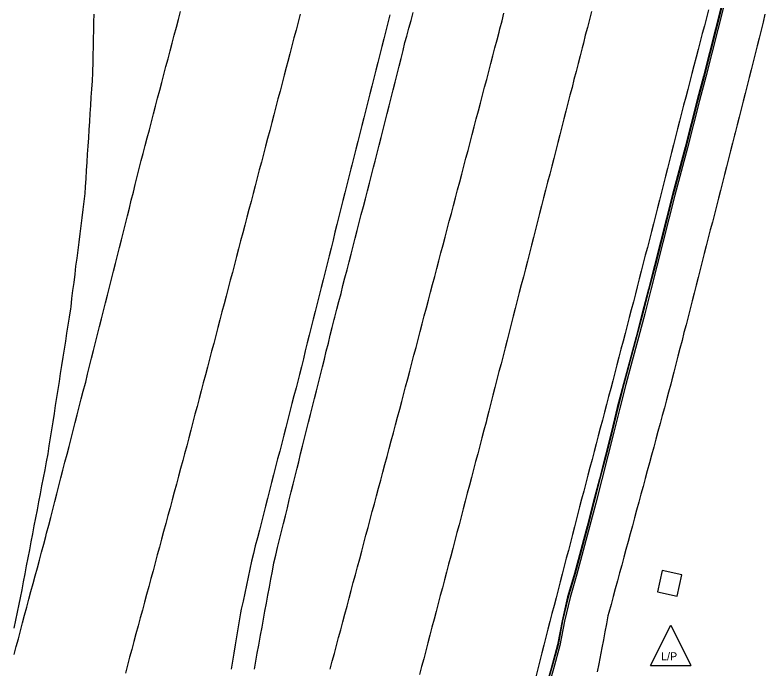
# Model space of a CAD drawing. Extents: x 1901471 to 1963503, y 756461 to 799997.
# Drawn here: x 1929750.9 to 1929842.9, y 773307.4 to 773387.6 of the extents above; entities that cross this region are included whole.
import ezdxf

# ---------------------------------------------------------------- set-up
doc = ezdxf.new("R2010")
doc.units = 0
for name, color, linetype in [('RD_EX_Conc', 7, 'Continuous'), ('RD_EX_Misc', 7, 'Continuous'), ('RD_EX_Road', 7, 'Continuous'), ('RD_EX_UT', 7, 'Continuous')]:
    doc.layers.add(name, color=color, linetype=linetype)

# ---------------------------------------------------------------- blocks, each defined once
blk = doc.blocks.new('LP')
at = {"layer": 'RD_EX_UT'}
for p, q in [((-5, -3.72), (0, 6.28)), ((0, 6.28), (5, -3.72)), ((-5, -3.72), (5, -3.72))]:
    blk.add_line(p, q, dxfattribs=at)
blk.add_text('L/P', height=2, dxfattribs=at).set_placement((-2.4, -2.44))

msp = doc.modelspace()

# ---------------------------------------------------------------- linework, layer by layer
at = {"layer": 'RD_EX_Conc'}
for points in [[(1929837.56, 773388.79), (1929836.81, 773385.88), (1929836.08, 773382.97), (1929835.34, 773380.08), (1929834.58, 773377.18), (1929833.84, 773374.27), (1929833.1, 773371.37), (1929832.33, 773368.47), (1929831.55, 773365.57), (1929830.81, 773362.66), (1929830.07, 773359.76), (1929829.33, 773356.85), (1929828.59, 773353.94), (1929827.84, 773351.03), (1929827.08, 773348.13), (1929826.3, 773345.23), (1929825.53, 773342.33), (1929824.78, 773339.43), (1929824.07, 773336.51), (1929823.34, 773333.6), (1929822.58, 773330.7), (1929821.83, 773327.8), (1929821.07, 773324.9), (1929820.3, 773322), (1929819.53, 773319.1), (1929818.69, 773316.22), (1929818, 773313.3), (1929817.43, 773310.35), (1929816.65, 773307.45), (1929815.84, 773304.57)], [(1929837.63, 773388.77), (1929836.89, 773385.86), (1929836.16, 773382.95), (1929835.42, 773380.06), (1929834.66, 773377.16), (1929833.92, 773374.25), (1929833.17, 773371.35), (1929832.4, 773368.45), (1929831.63, 773365.55), (1929830.89, 773362.64), (1929830.15, 773359.74), (1929829.41, 773356.83), (1929828.67, 773353.92), (1929827.91, 773351.01), (1929827.15, 773348.11), (1929826.37, 773345.21), (1929825.6, 773342.31), (1929824.86, 773339.41), (1929824.15, 773336.49), (1929823.42, 773333.58), (1929822.66, 773330.68), (1929821.9, 773327.78), (1929821.15, 773324.88), (1929820.38, 773321.98), (1929819.61, 773319.08), (1929818.77, 773316.2), (1929818.07, 773313.28), (1929817.51, 773310.33), (1929816.72, 773307.43), (1929815.91, 773304.55)], [(1929837.86, 773388.71), (1929837.11, 773385.8), (1929836.38, 773382.9), (1929835.64, 773380.01), (1929834.88, 773377.1), (1929834.14, 773374.2), (1929833.4, 773371.29), (1929832.63, 773368.39), (1929831.85, 773365.49), (1929831.11, 773362.59), (1929830.37, 773359.68), (1929829.63, 773356.77), (1929828.9, 773353.87), (1929828.14, 773350.95), (1929827.38, 773348.05), (1929826.6, 773345.15), (1929825.83, 773342.25), (1929825.08, 773339.35), (1929824.37, 773336.43), (1929823.64, 773333.52), (1929822.88, 773330.62), (1929822.13, 773327.72), (1929821.37, 773324.82), (1929820.6, 773321.92), (1929819.83, 773319.02), (1929818.99, 773316.14), (1929818.3, 773313.22), (1929817.73, 773310.27), (1929816.95, 773307.38), (1929816.14, 773304.49)], [(1929842.9, 773387.67), (1929842.66, 773386.7), (1929842.41, 773385.73), (1929842.17, 773384.76), (1929841.92, 773383.79), (1929841.68, 773382.82), (1929841.44, 773381.85), (1929841.19, 773380.88), (1929840.95, 773379.91), (1929840.71, 773378.94), (1929840.46, 773377.97), (1929840.22, 773377.01), (1929839.97, 773376.04), (1929839.73, 773375.07), (1929839.49, 773374.1), (1929839.24, 773373.13), (1929839.17, 773372.85), (1929838.92, 773371.88), (1929838.67, 773370.91), (1929838.43, 773369.94), (1929838.18, 773368.97), (1929837.93, 773368.01), (1929837.68, 773367.04), (1929837.43, 773366.07), (1929837.18, 773365.1), (1929836.94, 773364.13), (1929836.69, 773363.16), (1929836.44, 773362.19), (1929836.19, 773361.23), (1929835.94, 773360.26), (1929835.7, 773359.29), (1929835.45, 773358.32), (1929835.2, 773357.35), (1929834.95, 773356.38), (1929834.7, 773355.41), (1929834.45, 773354.45), (1929834.21, 773353.48), (1929833.96, 773352.51), (1929833.71, 773351.54), (1929833.46, 773350.57), (1929833.21, 773349.6), (1929832.96, 773348.63), (1929832.72, 773347.67), (1929832.47, 773346.7), (1929832.22, 773345.73), (1929831.97, 773344.76), (1929831.72, 773343.79), (1929831.47, 773342.82), (1929831.34, 773342.31), (1929831.08, 773341.34), (1929830.82, 773340.38), (1929830.56, 773339.41), (1929830.56, 773339.41), (1929830.29, 773338.45), (1929830.03, 773337.48), (1929829.77, 773336.52), (1929829.51, 773335.55), (1929829.25, 773334.59), (1929828.99, 773333.62), (1929828.72, 773332.66), (1929828.46, 773331.69), (1929828.2, 773330.73), (1929827.94, 773329.76), (1929827.68, 773328.8), (1929827.41, 773327.83), (1929827.15, 773326.87), (1929826.89, 773325.9), (1929826.63, 773324.94), (1929826.37, 773323.97), (1929826.11, 773323.01), (1929825.84, 773322.04), (1929825.58, 773321.08), (1929825.32, 773320.11), (1929825.06, 773319.15), (1929824.8, 773318.18), (1929824.54, 773317.21), (1929824.27, 773316.25), (1929824.01, 773315.28), (1929823.75, 773314.32), (1929823.63, 773313.88), (1929823.44, 773312.9), (1929823.25, 773311.92), (1929823.07, 773310.94), (1929822.88, 773309.96), (1929822.5, 773308), (1929822.32, 773307.02)]]:
    msp.add_lwpolyline(points, dxfattribs=at)
at = {"layer": 'RD_EX_Misc'}
msp.add_lwpolyline([(1929829.73, 773316.84), (1929832.11, 773316.32), (1929832.68, 773318.94), (1929830.3, 773319.46)], close=True, dxfattribs=at)
at = {"layer": 'RD_EX_Road'}
for points in [[(1929750.79, 773309.15), (1929751.05, 773310.12), (1929751.31, 773311.09), (1929751.57, 773312.05), (1929751.83, 773313.02), (1929752.08, 773313.98), (1929752.34, 773314.95), (1929752.6, 773315.92), (1929752.86, 773316.88), (1929753.12, 773317.85), (1929753.38, 773318.81), (1929753.64, 773319.78), (1929753.9, 773320.74), (1929754.16, 773321.71), (1929754.42, 773322.68), (1929754.68, 773323.64), (1929754.78, 773324.03), (1929755.03, 773325), (1929755.28, 773325.97), (1929755.53, 773326.94), (1929755.78, 773327.9), (1929756.03, 773328.87), (1929756.28, 773329.84), (1929756.53, 773330.81), (1929756.78, 773331.78), (1929757.03, 773332.75), (1929757.28, 773333.71), (1929757.53, 773334.68), (1929757.78, 773335.65), (1929758.03, 773336.62), (1929758.28, 773337.59), (1929758.53, 773338.55), (1929758.78, 773339.52), (1929759.03, 773340.49), (1929759.28, 773341.46), (1929759.53, 773342.43), (1929759.57, 773342.57), (1929759.81, 773343.54), (1929760.05, 773344.51), (1929760.3, 773345.48), (1929760.54, 773346.45), (1929760.79, 773347.42), (1929761.03, 773348.39), (1929761.27, 773349.36), (1929761.52, 773350.33), (1929761.76, 773351.3), (1929762, 773352.27), (1929762.25, 773353.24), (1929762.49, 773354.21), (1929762.73, 773355.18), (1929762.98, 773356.15), (1929763.22, 773357.12), (1929763.47, 773358.09), (1929763.71, 773359.06), (1929763.95, 773360.03), (1929764.2, 773361), (1929764.44, 773361.97), (1929764.68, 773362.94), (1929764.93, 773363.91), (1929765.17, 773364.88), (1929765.42, 773365.84), (1929765.66, 773366.81), (1929765.9, 773367.78), (1929766.15, 773368.75), (1929766.39, 773369.72), (1929766.61, 773370.61), (1929766.87, 773371.58), (1929767.12, 773372.54), (1929767.38, 773373.51), (1929767.63, 773374.48), (1929767.89, 773375.45), (1929768.15, 773376.41), (1929768.4, 773377.38), (1929768.66, 773378.35), (1929768.91, 773379.31), (1929769.17, 773380.28), (1929769.42, 773381.25), (1929769.68, 773382.21), (1929769.93, 773383.18), (1929770.19, 773384.15), (1929770.44, 773385.11), (1929770.7, 773386.08), (1929770.96, 773387.05), (1929771.21, 773388.01)], [(1929780.29, 773307.35), (1929780.46, 773308.33), (1929780.62, 773309.32), (1929780.79, 773310.3), (1929780.84, 773310.54), (1929781.02, 773311.53), (1929781.2, 773312.51), (1929781.38, 773313.49), (1929781.56, 773314.48), (1929781.75, 773315.46), (1929781.93, 773316.44), (1929782.11, 773317.43), (1929782.29, 773318.41), (1929782.47, 773319.39), (1929782.65, 773320.38), (1929782.88, 773321.32), (1929783.12, 773322.29), (1929783.36, 773323.26), (1929783.6, 773324.23), (1929783.84, 773325.2), (1929784.07, 773326.17), (1929784.31, 773327.14), (1929784.55, 773328.12), (1929784.79, 773329.09), (1929785.03, 773330.06), (1929785.26, 773331.03), (1929785.5, 773332), (1929785.7, 773332.78), (1929785.94, 773333.75), (1929786.18, 773334.72), (1929786.42, 773335.69), (1929786.67, 773336.66), (1929786.91, 773337.63), (1929787.15, 773338.6), (1929787.39, 773339.57), (1929787.64, 773340.54), (1929787.88, 773341.51), (1929788.12, 773342.48), (1929788.36, 773343.45), (1929788.61, 773344.42), (1929788.85, 773345.39), (1929789.09, 773346.36), (1929789.34, 773347.33), (1929789.58, 773348.3), (1929789.82, 773349.27), (1929790.06, 773350.24), (1929790.14, 773350.52), (1929790.39, 773351.49), (1929790.64, 773352.46), (1929790.89, 773353.43), (1929791.13, 773354.39), (1929791.38, 773355.36), (1929791.63, 773356.33), (1929791.88, 773357.3), (1929792.13, 773358.27), (1929792.38, 773359.24), (1929792.63, 773360.2), (1929792.88, 773361.17), (1929793.13, 773362.14), (1929793.38, 773363.11), (1929793.63, 773364.08), (1929793.88, 773365.05), (1929794.13, 773366.01), (1929794.38, 773366.98), (1929794.63, 773367.95), (1929794.88, 773368.92), (1929795.07, 773369.67), (1929795.31, 773370.64), (1929795.56, 773371.61), (1929795.8, 773372.58), (1929796.05, 773373.55), (1929796.29, 773374.52), (1929796.54, 773375.49), (1929796.78, 773376.46), (1929797.03, 773377.43), (1929797.27, 773378.39), (1929797.52, 773379.36), (1929797.76, 773380.33), (1929798.01, 773381.3), (1929798.25, 773382.27), (1929798.5, 773383.24), (1929798.74, 773384.21), (1929798.96, 773384.99), (1929799.22, 773385.96), (1929799.49, 773386.92), (1929799.75, 773387.88)], [(1929821.61, 773388.01), (1929821.36, 773387.04), (1929821.11, 773386.07), (1929820.86, 773385.1), (1929820.62, 773384.14), (1929820.47, 773383.56), (1929820.22, 773382.59), (1929819.97, 773381.62), (1929819.72, 773380.65), (1929819.47, 773379.68), (1929819.23, 773378.71), (1929818.98, 773377.75), (1929818.73, 773376.78), (1929818.48, 773375.81), (1929818.23, 773374.84), (1929817.98, 773373.87), (1929817.73, 773372.9), (1929817.48, 773371.93), (1929817.24, 773370.97), (1929816.99, 773370), (1929816.74, 773369.03), (1929816.49, 773368.06), (1929816.24, 773367.09), (1929815.99, 773366.12), (1929815.74, 773365.16), (1929815.49, 773364.19), (1929815.25, 773363.22), (1929815, 773362.25), (1929814.75, 773361.28), (1929814.5, 773360.31), (1929814.25, 773359.34), (1929814, 773358.38), (1929813.75, 773357.41), (1929813.51, 773356.44), (1929813.26, 773355.47), (1929813.01, 773354.5), (1929812.76, 773353.53), (1929812.51, 773352.57), (1929812.26, 773351.6), (1929812.01, 773350.63), (1929811.76, 773349.66), (1929811.52, 773348.69), (1929811.27, 773347.72), (1929811.02, 773346.76), (1929810.77, 773345.79), (1929810.52, 773344.82), (1929810.27, 773343.85), (1929810.02, 773342.88), (1929809.78, 773341.91), (1929809.53, 773340.94), (1929809.28, 773339.98), (1929809.03, 773339.01), (1929808.78, 773338.04), (1929808.68, 773337.64), (1929808.42, 773336.67), (1929808.17, 773335.71), (1929807.91, 773334.74), (1929807.66, 773333.77), (1929807.4, 773332.81), (1929807.15, 773331.84), (1929806.89, 773330.87), (1929806.64, 773329.9), (1929806.38, 773328.94), (1929806.13, 773327.97), (1929805.88, 773327), (1929805.62, 773326.04), (1929805.37, 773325.07), (1929805.11, 773324.1), (1929804.86, 773323.14), (1929804.6, 773322.17), (1929804.35, 773321.2), (1929804.09, 773320.24), (1929803.84, 773319.27), (1929803.58, 773318.3), (1929803.33, 773317.33), (1929803.07, 773316.37), (1929802.82, 773315.4), (1929802.56, 773314.43), (1929802.31, 773313.47), (1929802.05, 773312.5), (1929801.8, 773311.53), (1929801.54, 773310.57), (1929801.29, 773309.6), (1929801.03, 773308.63), (1929800.78, 773307.67), (1929800.52, 773306.7)], [(1929835.98, 773388.2), (1929835.72, 773387.23), (1929835.46, 773386.27), (1929835.21, 773385.3), (1929834.95, 773384.33), (1929834.69, 773383.37), (1929834.44, 773382.4), (1929834.16, 773381.36), (1929833.91, 773380.4), (1929833.66, 773379.43), (1929833.42, 773378.46), (1929833.17, 773377.49), (1929832.92, 773376.52), (1929832.67, 773375.55), (1929832.43, 773374.58), (1929832.18, 773373.61), (1929831.93, 773372.64), (1929831.68, 773371.68), (1929831.44, 773370.71), (1929831.19, 773369.74), (1929830.94, 773368.77), (1929830.69, 773367.8), (1929830.45, 773366.83), (1929830.2, 773365.86), (1929829.95, 773364.89), (1929829.71, 773363.93), (1929829.46, 773362.96), (1929829.21, 773361.99), (1929828.96, 773361.02), (1929828.72, 773360.05), (1929828.47, 773359.08), (1929828.22, 773358.11), (1929827.97, 773357.14), (1929827.73, 773356.17), (1929827.48, 773355.21), (1929827.23, 773354.24), (1929827.01, 773353.37), (1929826.76, 773352.4), (1929826.5, 773351.44), (1929826.25, 773350.47), (1929825.99, 773349.5), (1929825.74, 773348.54), (1929825.49, 773347.57), (1929825.23, 773346.6), (1929824.98, 773345.63), (1929824.73, 773344.67), (1929824.47, 773343.7), (1929824.22, 773342.73), (1929823.97, 773341.76), (1929823.71, 773340.8), (1929823.46, 773339.83), (1929823.2, 773338.86), (1929822.95, 773337.9), (1929822.7, 773336.93), (1929822.44, 773335.96), (1929822.19, 773334.99), (1929821.94, 773334.03), (1929821.68, 773333.06), (1929821.43, 773332.09), (1929821.17, 773331.13), (1929820.92, 773330.16), (1929820.67, 773329.19), (1929820.41, 773328.22), (1929820.16, 773327.26), (1929820.03, 773326.76), (1929819.78, 773325.79), (1929819.53, 773324.83), (1929819.28, 773323.86), (1929819.03, 773322.89), (1929818.78, 773321.92), (1929818.53, 773320.95), (1929818.28, 773319.99), (1929818.03, 773319.02), (1929817.77, 773318.05), (1929817.52, 773317.08), (1929817.27, 773316.11), (1929817.02, 773315.15), (1929816.77, 773314.18), (1929816.52, 773313.21), (1929816.27, 773312.24), (1929816.02, 773311.27), (1929815.77, 773310.31), (1929815.52, 773309.34), (1929815.27, 773308.37), (1929815.02, 773307.4), (1929814.77, 773306.43)], [(1929760.56, 773387.7), (1929760.54, 773386.7), (1929760.52, 773385.7), (1929760.5, 773384.7), (1929760.48, 773383.7), (1929760.46, 773382.7), (1929760.44, 773381.7), (1929760.42, 773380.7), (1929760.41, 773380.49), (1929760.35, 773379.5), (1929760.28, 773378.5), (1929760.22, 773377.5), (1929760.15, 773376.5), (1929760.09, 773375.51), (1929760.03, 773374.51), (1929759.96, 773373.51), (1929759.9, 773372.51), (1929759.83, 773371.51), (1929759.77, 773370.52), (1929759.7, 773369.52), (1929759.64, 773368.52), (1929759.57, 773367.52), (1929759.51, 773366.53), (1929759.46, 773365.69), (1929759.33, 773364.7), (1929759.21, 773363.71), (1929759.09, 773362.72), (1929758.96, 773361.73), (1929758.84, 773360.74), (1929758.71, 773359.74), (1929758.59, 773358.75), (1929758.47, 773357.76), (1929758.34, 773356.77), (1929758.22, 773355.78), (1929758.1, 773354.78), (1929757.97, 773353.79), (1929757.85, 773352.8), (1929757.73, 773351.81), (1929757.69, 773351.53), (1929757.54, 773350.54), (1929757.38, 773349.55), (1929757.23, 773348.56), (1929757.08, 773347.58), (1929756.92, 773346.59), (1929756.77, 773345.6), (1929756.61, 773344.61), (1929756.46, 773343.63), (1929756.31, 773342.64), (1929756.15, 773341.65), (1929756, 773340.66), (1929755.84, 773339.68), (1929755.69, 773338.69), (1929755.53, 773337.7), (1929755.38, 773336.71), (1929755.23, 773335.73), (1929755.07, 773334.74), (1929754.92, 773333.78), (1929754.73, 773332.79), (1929754.55, 773331.81), (1929754.36, 773330.83), (1929754.17, 773329.85), (1929753.98, 773328.87), (1929753.79, 773327.88), (1929753.6, 773326.9), (1929753.42, 773325.92), (1929753.23, 773324.94), (1929753.04, 773323.95), (1929752.85, 773322.97), (1929752.66, 773321.99), (1929752.47, 773321.01), (1929752.29, 773320.03), (1929752.1, 773319.04), (1929751.91, 773318.06), (1929751.72, 773317.08), (1929751.53, 773316.1), (1929751.39, 773315.34), (1929751.18, 773314.36), (1929750.98, 773313.38), (1929750.77, 773312.4)], [(1929785.88, 773387.67), (1929785.63, 773386.7), (1929785.38, 773385.74), (1929785.12, 773384.77), (1929784.87, 773383.8), (1929784.62, 773382.83), (1929784.37, 773381.87), (1929784.18, 773381.15), (1929783.93, 773380.19), (1929783.67, 773379.22), (1929783.42, 773378.25), (1929783.16, 773377.29), (1929782.91, 773376.32), (1929782.65, 773375.35), (1929782.4, 773374.39), (1929782.14, 773373.42), (1929781.89, 773372.45), (1929781.63, 773371.48), (1929781.38, 773370.52), (1929781.12, 773369.55), (1929780.87, 773368.58), (1929780.62, 773367.62), (1929780.36, 773366.65), (1929780.11, 773365.68), (1929779.85, 773364.72), (1929779.6, 773363.75), (1929779.34, 773362.78), (1929779.09, 773361.82), (1929778.83, 773360.85), (1929778.58, 773359.88), (1929778.32, 773358.92), (1929778.07, 773357.95), (1929777.81, 773356.98), (1929777.56, 773356.01), (1929777.3, 773355.05), (1929777.05, 773354.08), (1929776.79, 773353.11), (1929776.54, 773352.15), (1929776.29, 773351.18), (1929776.03, 773350.21), (1929775.78, 773349.25), (1929775.52, 773348.28), (1929775.27, 773347.31), (1929775.01, 773346.35), (1929774.76, 773345.38), (1929774.5, 773344.41), (1929774.25, 773343.45), (1929773.99, 773342.48), (1929773.74, 773341.51), (1929773.48, 773340.54), (1929773.23, 773339.58), (1929772.97, 773338.61), (1929772.72, 773337.64), (1929772.47, 773336.68), (1929772.21, 773335.71), (1929771.96, 773334.74), (1929771.7, 773333.78), (1929771.48, 773332.94), (1929771.22, 773331.98), (1929770.96, 773331.01), (1929770.7, 773330.05), (1929770.44, 773329.08), (1929770.18, 773328.12), (1929769.92, 773327.15), (1929769.66, 773326.19), (1929769.4, 773325.22), (1929769.13, 773324.25), (1929768.87, 773323.29), (1929768.61, 773322.32), (1929768.35, 773321.36), (1929768.09, 773320.39), (1929767.83, 773319.43), (1929767.57, 773318.46), (1929767.31, 773317.5), (1929767.05, 773316.53), (1929766.79, 773315.57), (1929766.53, 773314.6), (1929766.27, 773313.64), (1929766.01, 773312.67), (1929765.74, 773311.7), (1929765.48, 773310.74), (1929765.22, 773309.77), (1929764.96, 773308.81), (1929764.7, 773307.84), (1929764.44, 773306.88)], [(1929796.9, 773387.59), (1929796.65, 773386.62), (1929796.4, 773385.65), (1929796.16, 773384.68), (1929795.91, 773383.71), (1929795.67, 773382.74), (1929795.42, 773381.77), (1929795.17, 773380.8), (1929794.93, 773379.83), (1929794.68, 773378.86), (1929794.43, 773377.9), (1929794.19, 773376.93), (1929793.94, 773375.96), (1929793.69, 773374.99), (1929793.45, 773374.02), (1929793.2, 773373.05), (1929792.95, 773372.08), (1929792.71, 773371.11), (1929792.46, 773370.14), (1929792.21, 773369.18), (1929792.09, 773368.7), (1929791.85, 773367.73), (1929791.61, 773366.76), (1929791.36, 773365.79), (1929791.12, 773364.82), (1929790.88, 773363.85), (1929790.64, 773362.88), (1929790.39, 773361.91), (1929790.15, 773360.94), (1929789.91, 773359.97), (1929789.67, 773359), (1929789.42, 773358.03), (1929789.18, 773357.06), (1929788.94, 773356.09), (1929788.7, 773355.12), (1929788.45, 773354.15), (1929788.21, 773353.18), (1929787.97, 773352.21), (1929787.73, 773351.24), (1929787.48, 773350.27), (1929787.24, 773349.3), (1929787, 773348.33), (1929786.75, 773347.36), (1929786.51, 773346.39), (1929786.27, 773345.42), (1929786.03, 773344.45), (1929785.78, 773343.48), (1929785.62, 773342.82), (1929785.37, 773341.85), (1929785.12, 773340.88), (1929784.87, 773339.92), (1929784.62, 773338.95), (1929784.37, 773337.98), (1929784.12, 773337.01), (1929783.87, 773336.04), (1929783.62, 773335.07), (1929783.37, 773334.11), (1929783.12, 773333.14), (1929782.87, 773332.17), (1929782.62, 773331.2), (1929782.38, 773330.23), (1929782.13, 773329.26), (1929781.88, 773328.3), (1929781.63, 773327.33), (1929781.38, 773326.36), (1929781.13, 773325.39), (1929780.88, 773324.42), (1929780.63, 773323.45), (1929780.38, 773322.49), (1929780.14, 773321.55), (1929779.93, 773320.58), (1929779.72, 773319.6), (1929779.5, 773318.62), (1929779.29, 773317.64), (1929779.08, 773316.67), (1929778.87, 773315.69), (1929778.66, 773314.71), (1929778.56, 773314.26), (1929778.4, 773313.27), (1929778.24, 773312.29), (1929778.07, 773311.3), (1929777.91, 773310.32), (1929777.75, 773309.33), (1929777.58, 773308.34), (1929777.42, 773307.36)], [(1929789.56, 773307.35), (1929789.82, 773308.32), (1929790.08, 773309.28), (1929790.34, 773310.25), (1929790.59, 773311.22), (1929790.85, 773312.18), (1929791.11, 773313.15), (1929791.37, 773314.11), (1929791.63, 773315.08), (1929791.89, 773316.05), (1929792.15, 773317.01), (1929792.4, 773317.98), (1929792.66, 773318.94), (1929792.92, 773319.91), (1929793.18, 773320.87), (1929793.44, 773321.84), (1929793.7, 773322.81), (1929793.95, 773323.77), (1929794.21, 773324.74), (1929794.47, 773325.7), (1929794.73, 773326.67), (1929794.99, 773327.64), (1929795.25, 773328.6), (1929795.5, 773329.57), (1929795.76, 773330.53), (1929796.02, 773331.5), (1929796.28, 773332.47), (1929796.54, 773333.43), (1929796.8, 773334.4), (1929797.06, 773335.36), (1929797.31, 773336.33), (1929797.57, 773337.3), (1929797.83, 773338.26), (1929798.09, 773339.23), (1929798.35, 773340.19), (1929798.61, 773341.16), (1929798.82, 773341.98), (1929799.08, 773342.95), (1929799.33, 773343.91), (1929799.59, 773344.88), (1929799.84, 773345.85), (1929800.1, 773346.81), (1929800.35, 773347.78), (1929800.61, 773348.75), (1929800.86, 773349.71), (1929801.11, 773350.68), (1929801.37, 773351.65), (1929801.62, 773352.61), (1929801.88, 773353.58), (1929802.13, 773354.55), (1929802.39, 773355.51), (1929802.64, 773356.48), (1929802.9, 773357.45), (1929803.15, 773358.41), (1929803.41, 773359.38), (1929803.66, 773360.35), (1929803.92, 773361.31), (1929804.17, 773362.28), (1929804.43, 773363.25), (1929804.68, 773364.21), (1929804.94, 773365.18), (1929805.19, 773366.15), (1929805.45, 773367.12), (1929805.7, 773368.08), (1929805.96, 773369.05), (1929806.21, 773370.02), (1929806.47, 773370.98), (1929806.72, 773371.95), (1929806.98, 773372.92), (1929807.23, 773373.88), (1929807.49, 773374.85), (1929807.74, 773375.82), (1929807.99, 773376.78), (1929808.25, 773377.75), (1929808.5, 773378.72), (1929808.76, 773379.68), (1929809.01, 773380.65), (1929809.27, 773381.62), (1929809.52, 773382.58), (1929809.78, 773383.55), (1929810.03, 773384.52), (1929810.29, 773385.48), (1929810.39, 773385.89), (1929810.64, 773386.86), (1929810.88, 773387.83)]]:
    msp.add_lwpolyline(points, dxfattribs=at)

# ---------------------------------------------------------------- block references
at = {"layer": 'RD_EX_UT', "xscale": 0.4921259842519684, "yscale": 0.4921259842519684}
msp.add_blockref('LP', (1929831.33, 773309.64), dxfattribs=at)

doc.saveas('drawing.dxf')
